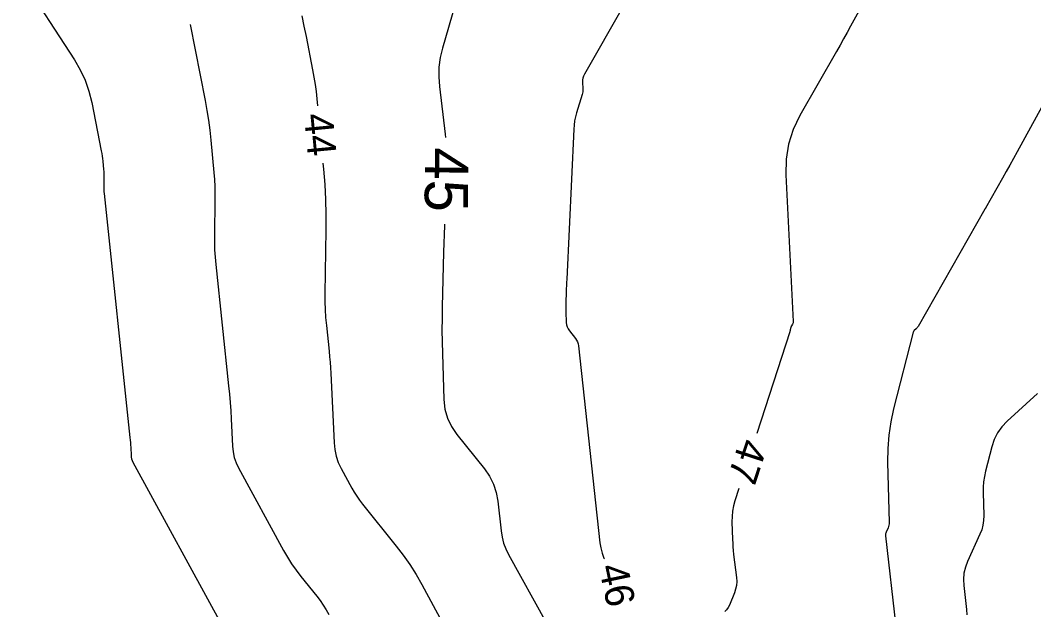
# Model space of a CAD drawing. Extents: x 2384780 to 2405861, y 547869 to 573706.
# Drawn here: x 2390526.2 to 2390596.4, y 552665.6 to 552706.5 of the extents above; entities that cross this region are included whole.
import ezdxf

# ---------------------------------------------------------------- set-up
doc = ezdxf.new("R2010")
doc.units = 0
doc.layers.add('Old_Level_60', color=7, linetype='Continuous')
doc.layers.add('Old_Level_61', color=7, linetype='Continuous')

msp = doc.modelspace()

# ---------------------------------------------------------------- linework, layer by layer
at = {"layer": 'Old_Level_60'}
for points in [[(2390573.379, 552716.9555), (2390565.2625, 552702.70825), (2390565.201, 552702.58075), (2390565.159, 552702.44825), (2390565.13675, 552702.3115), (2390565.13425, 552702.16975), (2390565.15775, 552701.6995), (2390565.1585, 552701.59925), (2390565.1505, 552701.50025), (2390565.134, 552701.402), (2390565.10875, 552701.305), (2390564.716, 552700.025), (2390564.64075, 552699.74925), (2390564.583, 552699.47025), (2390564.543, 552699.18825), (2390564.52075, 552698.90325), (2390564.03325, 552688.5035), (2390564.02325, 552688.27925), (2390564.01475, 552688.055), (2390564.00725, 552687.83075), (2390564.001, 552687.60625), (2390563.983, 552686.8735), (2390563.98025, 552686.71625), (2390563.9795, 552686.55925), (2390563.98125, 552686.40225), (2390563.985, 552686.24525), (2390564.0085, 552685.49325), (2390564.02575, 552685.3365), (2390564.06675, 552685.18875), (2390564.13175, 552685.04975), (2390564.22075, 552684.9195), (2390564.64075, 552684.397), (2390564.72125, 552684.281), (2390564.78325, 552684.1575), (2390564.82675, 552684.02625), (2390564.8515, 552683.88725), (2390566.33375, 552670.23175), (2390566.39175, 552669.8655), (2390566.48475, 552669.5105), (2390566.61275, 552669.16625), (2390566.64275, 552669.10525)], [(2390526.1775, 552709.5145), (2390529.93375, 552703.7095), (2390530.33875, 552703.014), (2390530.673, 552702.29), (2390530.936, 552701.53725), (2390531.12825, 552700.75575), (2390531.7895, 552697.39575), (2390531.82225, 552697.2185), (2390531.8505, 552697.0405), (2390531.87425, 552696.86175), (2390531.8935, 552696.6825), (2390531.9495, 552696.0955), (2390531.95975, 552695.96975), (2390531.9665, 552695.84375), (2390531.96975, 552695.71775), (2390531.9695, 552695.5915), (2390531.95925, 552694.96575), (2390531.95925, 552694.83175), (2390531.96325, 552694.698), (2390531.97125, 552694.56425), (2390531.98325, 552694.431), (2390533.77725, 552677.517), (2390533.794, 552677.3465), (2390533.80825, 552677.176), (2390533.82025, 552677.00525), (2390533.8295, 552676.83425), (2390533.8555, 552676.27525), (2390533.86775, 552676.1575), (2390533.89275, 552676.043), (2390533.9305, 552675.9325), (2390533.9815, 552675.82525), (2390540.22775, 552664.362)], [(2390584.83275, 552708.09175), (2390583.70675, 552706.036), (2390583.46475, 552705.596), (2390583.2205, 552705.157), (2390582.97475, 552704.719), (2390582.727, 552704.282), (2390580.19525, 552699.838), (2390579.7275, 552698.86775), (2390579.409, 552697.86225), (2390579.23975, 552696.821), (2390579.22, 552695.744), (2390579.731, 552685.56475), (2390579.73, 552685.51925), (2390579.72275, 552685.4755), (2390579.70875, 552685.4335), (2390579.6885, 552685.39275), (2390579.61175, 552685.26275), (2390579.5965, 552685.2345), (2390579.58325, 552685.20525), (2390579.5725, 552685.175), (2390579.564, 552685.144), (2390579.52725, 552684.98625), (2390579.519, 552684.9525), (2390579.51, 552684.919), (2390579.5005, 552684.88575), (2390579.49, 552684.8525), (2390577.201, 552677.799)], [(2390545.6945, 552706.76125), (2390545.83425, 552706.04875), (2390545.9745, 552705.3365), (2390546.4325, 552703.00925), (2390546.5245, 552702.5095), (2390546.604, 552702.008), (2390546.671, 552701.505), (2390546.72525, 552700.99975), (2390546.7705, 552700.52775)], [(2390537.93725, 552706.166), (2390538.977, 552700.884), (2390539.102, 552700.20425), (2390539.21025, 552699.52175), (2390539.30125, 552698.837), (2390539.3755, 552698.14975), (2390539.58975, 552695.9005), (2390539.629, 552695.41825), (2390539.655, 552694.9355), (2390539.66725, 552694.45225), (2390539.66625, 552693.96825), (2390539.6275, 552691.57), (2390539.627, 552691.0565), (2390539.642, 552690.5435), (2390539.67275, 552690.03125), (2390539.71925, 552689.51975), (2390540.6115, 552681.10675), (2390540.66825, 552680.533), (2390540.71625, 552679.95875), (2390540.756, 552679.38375), (2390540.78725, 552678.808), (2390540.87525, 552676.9265), (2390540.916, 552676.52925), (2390541, 552676.1445), (2390541.128, 552675.77175), (2390541.29925, 552675.41125), (2390544.41825, 552669.68725), (2390544.687, 552669.21875), (2390544.976, 552668.76375), (2390545.285, 552668.32175), (2390545.61375, 552667.89325), (2390546.721, 552666.51525), (2390546.95125, 552666.21525), (2390547.16725, 552665.906), (2390547.369, 552665.58725), (2390547.55675, 552665.259)], [(2390597.4865, 552701.42), (2390595.24175, 552697.322), (2390594.99225, 552696.86775), (2390594.74125, 552696.41425), (2390594.48925, 552695.96125), (2390594.23575, 552695.50925), (2390593.059, 552693.416), (2390593.05425, 552693.40875), (2390593.04925, 552693.40175), (2390593.0435, 552693.39525), (2390593.037, 552693.3895), (2390593.0155, 552693.37075), (2390593.011, 552693.3665), (2390593.007, 552693.362), (2390593.00325, 552693.35725), (2390593, 552693.352), (2390588.375, 552685.228), (2390588.3475, 552685.18375), (2390588.31675, 552685.142), (2390588.28275, 552685.10275), (2390588.2455, 552685.066), (2390588.1185, 552684.95075), (2390588.0935, 552684.9245), (2390588.07325, 552684.89575), (2390588.05725, 552684.86425), (2390588.04575, 552684.83), (2390586.6825, 552679.51975), (2390586.48125, 552678.60575), (2390586.34475, 552677.6845), (2390586.273, 552676.756), (2390586.266, 552675.82025), (2390586.37975, 552671.63325), (2390586.377, 552671.53575), (2390586.36325, 552671.4405), (2390586.3385, 552671.34725), (2390586.303, 552671.2565), (2390586.169, 552670.9635), (2390586.145, 552670.9), (2390586.13, 552670.835), (2390586.124, 552670.7685), (2390586.12725, 552670.70075), (2390586.839, 552664.415)], [(2390547.15, 552696.54575), (2390547.19075, 552696.12025), (2390547.27575, 552695.074), (2390547.33175, 552694.02675), (2390547.3585, 552692.97825), (2390547.35625, 552691.9285), (2390547.2845, 552687.4855), (2390547.284, 552686.9365), (2390547.3, 552686.38825), (2390547.333, 552685.8405), (2390547.3825, 552685.29375), (2390547.572, 552683.50875), (2390547.60975, 552683.126), (2390547.64175, 552682.74275), (2390547.66825, 552682.35925), (2390547.689, 552681.975), (2390547.915, 552677.15075), (2390547.9625, 552676.68475), (2390548.0615, 552676.233), (2390548.2115, 552675.7955), (2390548.4125, 552675.3725), (2390549.153, 552674.01375), (2390549.31775, 552673.7265), (2390549.49475, 552673.44775), (2390549.684, 552673.177), (2390549.8855, 552672.91425), (2390552.22675, 552670.0005), (2390552.71325, 552669.36625), (2390553.17025, 552668.712), (2390553.597, 552668.03775), (2390553.994, 552667.34375), (2390556.0375, 552663.57825)], [(2390596.66025, 552680.57), (2390594.55425, 552678.65475), (2390594.189, 552678.27275), (2390593.88975, 552677.85075), (2390593.65675, 552677.389), (2390593.49, 552676.8875), (2390593.0525, 552675.18425), (2390592.972, 552674.81775), (2390592.91725, 552674.4485), (2390592.8885, 552674.076), (2390592.88575, 552673.70075), (2390592.92875, 552672.112), (2390592.91925, 552671.7755), (2390592.87175, 552671.4465), (2390592.78675, 552671.12525), (2390592.664, 552670.81175), (2390591.80725, 552668.93675), (2390591.65275, 552668.5305), (2390591.5565, 552668.11475), (2390591.51875, 552667.68975), (2390591.53925, 552667.2555), (2390591.72775, 552665.5905), (2390591.75075, 552665.23525)], [(2390575.96625, 552673.99425), (2390575.68925, 552673.14075), (2390575.58975, 552672.78325), (2390575.52225, 552672.4215), (2390575.48675, 552672.055), (2390575.483, 552671.684), (2390575.5225, 552670.46475), (2390575.534, 552670.20375), (2390575.551, 552669.94325), (2390575.5735, 552669.683), (2390575.602, 552669.42325), (2390575.79475, 552667.8185), (2390575.8105, 552667.54475), (2390575.792, 552667.27575), (2390575.73875, 552667.01125), (2390575.651, 552666.7515), (2390575.30825, 552665.9105), (2390575.2235, 552665.7395), (2390575.1165, 552665.587), (2390574.987, 552665.45325)]]:
    msp.add_lwpolyline(points, dxfattribs=at)
at = {"layer": 'Old_Level_61'}
for points in [[(2390556.31775, 552707.554), (2390555.4305, 552704.514), (2390555.2745, 552703.85975), (2390555.18675, 552703.2), (2390555.16725, 552702.53475), (2390555.21625, 552701.864), (2390555.62275, 552698.56525), (2390555.648, 552698.3175)], [(2390555.57225, 552692.32525), (2390555.56775, 552692.22575), (2390555.544, 552691.6075), (2390555.5235, 552690.989), (2390555.5065, 552690.3705), (2390555.4125, 552686.58525), (2390555.39825, 552685.77425), (2390555.395, 552684.96325), (2390555.4035, 552684.15225), (2390555.42325, 552683.34125), (2390555.52325, 552680.15925), (2390555.59525, 552679.49625), (2390555.76875, 552678.8705), (2390556.044, 552678.2825), (2390556.4205, 552677.732), (2390558.33725, 552675.34625), (2390558.69175, 552674.83725), (2390558.9645, 552674.29425), (2390559.1555, 552673.71725), (2390559.2645, 552673.1065), (2390559.487, 552671.05625), (2390559.5555, 552670.6235), (2390559.66525, 552670.20375), (2390559.81675, 552669.79725), (2390560.0095, 552669.40375), (2390562.604, 552664.704)]]:
    msp.add_lwpolyline(points, dxfattribs=at)

# ---------------------------------------------------------------- texts
at = {"layer": 'Old_Level_60'}
for s, rotation, p in [('44', 275.44675, (2390545.82425, 552699.9155)), ('47', 252.0201389, (2390576.07475, 552677.56825)), ('46', 281.9174361, (2390566.25125, 552668.5625))]:
    msp.add_text(s, height=2, rotation=rotation, dxfattribs=at).set_placement(p)
at = {"layer": 'Old_Level_61'}
msp.add_text('45', height=3, rotation=269.2753917, dxfattribs=at).set_placement((2390554.2405, 552697.64375))

doc.saveas('drawing.dxf')
